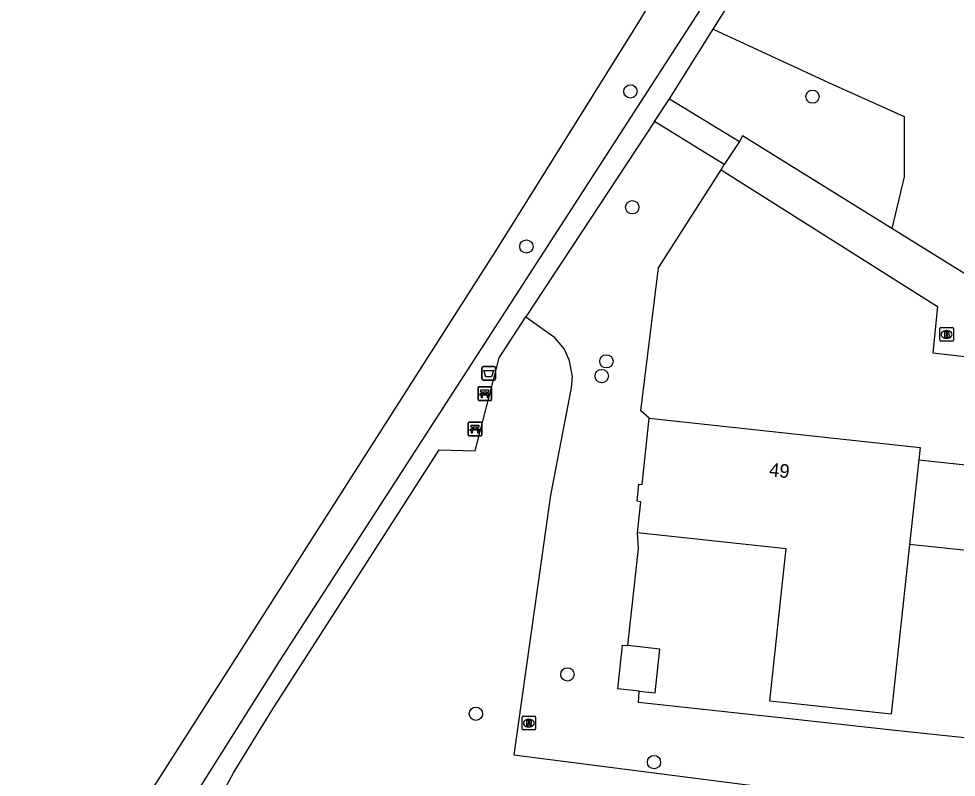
# Model space of a CAD drawing. Extents: x 162398 to 163643, y 386453 to 387397.
# Drawn here: x 162764.1 to 162833, y 386930.2 to 386985.9 of the extents above; entities that cross this region are included whole.
import ezdxf

# ---------------------------------------------------------------- set-up
doc = ezdxf.new("R2010")
doc.units = 0
for name, color, linetype in [('IMGEO_Afvalbak', 7, 'Continuous'), ('IMGEO_Bank', 7, 'Continuous'), ('IMGEO_Boom', 7, 'Continuous'), ('IMGEO_Brandkraan', 7, 'Continuous'), ('IMGEO_Groenvoorziening', 7, 'Continuous'), ('IMGEO_Meer_plas_ven_vijver', 7, 'Continuous'), ('IMGEO_Pand', 7, 'Continuous'), ('IMGEO_Pand_nummerreeks', 7, 'Continuous'), ('IMGEO_Rioolput', 7, 'Continuous'), ('IMGEO_Voetpad_halfverhard', 7, 'Continuous'), ('IMGEO_Voetpad_open', 7, 'Continuous')]:
    doc.layers.add(name, color=color, linetype=linetype)

msp = doc.modelspace()

# ---------------------------------------------------------------- linework, layer by layer
at = {"layer": 'IMGEO_Afvalbak'}
for p, q in [((162798.222, 386960.403), (162799.012, 386960.403)), ((162799.012, 386960.403), (162798.222, 386960.403)), ((162798.122, 386959.503), (162798.122, 386960.303)), ((162798.122, 386960.303), (162798.122, 386959.503)), ((162799.112, 386960.303), (162799.112, 386959.503)), ((162799.112, 386959.503), (162799.112, 386960.303)), ((162799.012, 386959.403), (162798.222, 386959.403)), ((162798.222, 386959.403), (162799.012, 386959.403))]:
    msp.add_line(p, q, dxfattribs=at)
msp.add_lwpolyline([(162798.265, 386960.117), (162798.969, 386960.117), (162798.82, 386959.647), (162798.414, 386959.647), (162798.265, 386960.117)], dxfattribs=at)
for centre, start, end in [((162798.222, 386960.303), 90, 180), ((162798.222, 386960.303), 90, 180), ((162799.012, 386960.303), 0, 90), ((162799.012, 386960.303), 360, 90), ((162798.222, 386959.503), 180, 270), ((162798.222, 386959.503), 180, 270), ((162799.012, 386959.503), 270, 0), ((162799.012, 386959.503), 270, 0)]:
    msp.add_arc(centre, 0.1, start, end, dxfattribs=at)
at = {"layer": 'IMGEO_Bank'}
for p, q in [((162797.832, 386957.986), (162797.832, 386958.827)), ((162797.832, 386958.827), (162797.832, 386957.986)), ((162797.907, 386958.911), (162798.748, 386958.911)), ((162798.748, 386958.911), (162797.907, 386958.911)), ((162798.141, 386958.417), (162798.141, 386958.523)), ((162798.185, 386958.523), (162798.185, 386958.417)), ((162798.473, 386958.529), (162798.191, 386958.529)), ((162798.191, 386958.411), (162798.473, 386958.411)), ((162798.479, 386958.417), (162798.479, 386958.523)), ((162798.523, 386958.523), (162798.523, 386958.417)), ((162798.832, 386958.836), (162798.832, 386957.995)), ((162798.832, 386957.995), (162798.832, 386958.836)), ((162798.757, 386957.911), (162797.916, 386957.911)), ((162797.916, 386957.911), (162798.757, 386957.911)), ((162798.529, 386958.309), (162798.136, 386958.309)), ((162797.186, 386956.32), (162798.027, 386956.32)), ((162798.027, 386956.32), (162797.186, 386956.32)), ((162797.111, 386955.395), (162797.111, 386956.236)), ((162797.111, 386956.236), (162797.111, 386955.395)), ((162797.808, 386955.718), (162797.415, 386955.718)), ((162797.42, 386955.826), (162797.42, 386955.932)), ((162797.464, 386955.932), (162797.464, 386955.826)), ((162797.752, 386955.938), (162797.47, 386955.938)), ((162797.47, 386955.82), (162797.752, 386955.82)), ((162797.758, 386955.826), (162797.758, 386955.932)), ((162797.802, 386955.932), (162797.802, 386955.826)), ((162798.111, 386956.245), (162798.111, 386955.404)), ((162798.111, 386955.404), (162798.111, 386956.245)), ((162798.036, 386955.32), (162797.195, 386955.32)), ((162797.195, 386955.32), (162798.036, 386955.32))]:
    msp.add_line(p, q, dxfattribs=at)
for points in [[(162798.079, 386958.309), (162797.937, 386958.309), (162798.049, 386958.411), (162798.135, 386958.411)], [(162798.135, 386958.529), (162798.049, 386958.529), (162798.049, 386958.69), (162798.612, 386958.69), (162798.612, 386958.529), (162798.529, 386958.529)], [(162798.529, 386958.411), (162798.612, 386958.411), (162798.724, 386958.309), (162798.585, 386958.309)], [(162798.129, 386958.302), (162798.129, 386958.095), (162798.086, 386958.095), (162798.086, 386958.302)], [(162798.579, 386958.302), (162798.579, 386958.095), (162798.535, 386958.095), (162798.535, 386958.302)], [(162797.358, 386955.718), (162797.216, 386955.718), (162797.328, 386955.82), (162797.414, 386955.82)], [(162797.414, 386955.938), (162797.328, 386955.938), (162797.328, 386956.099), (162797.891, 386956.099), (162797.891, 386955.938), (162797.808, 386955.938)], [(162797.408, 386955.711), (162797.408, 386955.504), (162797.365, 386955.504), (162797.365, 386955.711)], [(162797.808, 386955.82), (162797.891, 386955.82), (162798.003, 386955.718), (162797.864, 386955.718)], [(162797.858, 386955.711), (162797.858, 386955.504), (162797.814, 386955.504), (162797.814, 386955.711)]]:
    msp.add_lwpolyline(points, dxfattribs=at)
for centre, radius, start, end in [((162797.91, 386958.833), 0.0779, 92.4484, 184.28452), ((162797.91, 386958.833), 0.0779, 92.4484, 184.28452), ((162798.134, 386958.522), 0.00671, 2.89567, 87.10433), ((162798.134, 386958.418), 0.00671, 272.89567, 357.10433), ((162798.191, 386958.522), 0.00671, 92.89567, 177.10433), ((162798.191, 386958.418), 0.00671, 182.89567, 267.10433), ((162798.473, 386958.522), 0.00671, 2.89567, 87.10433), ((162798.473, 386958.418), 0.00671, 272.89567, 357.10433), ((162798.53, 386958.522), 0.00671, 92.89567, 177.10433), ((162798.53, 386958.418), 0.00671, 182.89567, 267.10433), ((162798.754, 386958.833), 0.0779, 2.4484, 94.28452), ((162798.754, 386958.833), 0.0779, 2.4484, 94.28452), ((162797.91, 386957.989), 0.0779, 182.4484, 274.28452), ((162797.91, 386957.989), 0.0779, 182.4484, 274.28452), ((162798.079, 386958.302), 0.00671, 2.89567, 87.10433), ((162798.136, 386958.302), 0.00671, 92.89567, 177.10433), ((162798.528, 386958.302), 0.00671, 2.89567, 87.10433), ((162798.585, 386958.302), 0.00671, 92.89567, 177.10433), ((162798.754, 386957.989), 0.0779, 272.4484, 4.28452), ((162798.754, 386957.989), 0.0779, 272.4484, 4.28452), ((162797.189, 386956.242), 0.0779, 92.4484, 184.28452), ((162797.189, 386956.242), 0.0779, 92.4484, 184.28452), ((162798.033, 386956.242), 0.0779, 2.4484, 94.28452), ((162798.033, 386956.242), 0.0779, 2.4484, 94.28452), ((162797.358, 386955.711), 0.00671, 2.89567, 87.10433), ((162797.415, 386955.711), 0.00671, 92.89567, 177.10433), ((162797.413, 386955.931), 0.00671, 2.89567, 87.10433), ((162797.413, 386955.827), 0.00671, 272.89567, 357.10433), ((162797.47, 386955.931), 0.00671, 92.89567, 177.10433), ((162797.47, 386955.827), 0.00671, 182.89567, 267.10433), ((162797.752, 386955.931), 0.00671, 2.89567, 87.10433), ((162797.752, 386955.827), 0.00671, 272.89567, 357.10433), ((162797.809, 386955.931), 0.00671, 92.89567, 177.10433), ((162797.809, 386955.827), 0.00671, 182.89567, 267.10433), ((162797.807, 386955.711), 0.00671, 2.89567, 87.10433), ((162797.864, 386955.711), 0.00671, 92.89567, 177.10433), ((162797.189, 386955.398), 0.0779, 182.4484, 274.28452), ((162797.189, 386955.398), 0.0779, 182.4484, 274.28452), ((162798.033, 386955.398), 0.0779, 272.4484, 4.28452), ((162798.033, 386955.398), 0.0779, 272.4484, 4.28452)]:
    msp.add_arc(centre, radius, start, end, dxfattribs=at)
at = {"layer": 'IMGEO_Boom'}
for centre in [(162809.025, 386980.605), (162822.395, 386980.217), (162809.163, 386972.094), (162801.382, 386969.216), (162807.257, 386960.784), (162806.916, 386959.704), (162804.401, 386937.8), (162797.675, 386934.909), (162810.757, 386931.359)]:
    msp.add_circle(centre, 0.489, dxfattribs=at)
at = {"layer": 'IMGEO_Brandkraan'}
for p, q in [((162831.744, 386962.335), (162831.744, 386963.187)), ((162831.819, 386963.261), (162832.671, 386963.261)), ((162832.745, 386963.187), (162832.745, 386962.335)), ((162832.255, 386962.481), (162832.23, 386962.481)), ((162832.232, 386963.041), (162832.257, 386963.041)), ((162832.671, 386962.261), (162831.819, 386962.261))]:
    msp.add_line(p, q, dxfattribs=at)
for points in [[(162831.744, 386962.335), (162831.744, 386963.187)], [(162831.819, 386963.261), (162832.671, 386963.261)], [(162832.745, 386963.187), (162832.745, 386962.335)], [(162832.092, 386962.961), (162832.092, 386962.561), (162832.305, 386962.561)], [(162832.323, 386962.961), (162832.092, 386962.961)], [(162832.271, 386962.88), (162832.217, 386962.88), (162832.217, 386962.804)], [(162832.217, 386962.804), (162832.27, 386962.804)], [(162832.279, 386962.728), (162832.217, 386962.728), (162832.217, 386962.647)], [(162832.217, 386962.647), (162832.279, 386962.647)], [(162832.671, 386962.261), (162831.819, 386962.261)]]:
    msp.add_lwpolyline(points, dxfattribs=at)
for centre, radius, start, end in [((162831.821, 386963.185), 0.0765, 91.55205, 178.44795), ((162831.821, 386963.185), 0.0765, 91.55205, 178.44795), ((162832.669, 386963.185), 0.0765, 1.55205, 88.44795), ((162832.669, 386963.185), 0.0765, 1.55205, 88.44795), ((162832.272, 386962.842), 0.0379, 267.82845, 90.93552), ((162832.28, 386962.687), 0.0404, 269.87594, 90.50774), ((162832.311, 386962.812), 0.251, 268.66757, 293.53466), ((162832.327, 386962.816), 0.145, 59.4692, 91.53667), ((162832.352, 386962.863), 0.0922, 285.51372, 58.15012), ((162832.357, 386962.671), 0.105, 301.31148, 78.98903), ((162831.821, 386962.337), 0.0765, 181.55205, 268.44795), ((162831.821, 386962.337), 0.0765, 181.55205, 268.44795), ((162832.669, 386962.337), 0.0765, 271.55205, 358.44795), ((162832.669, 386962.337), 0.0765, 271.55205, 358.44795)]:
    msp.add_arc(centre, radius, start, end, dxfattribs=at)
for centre, major_axis, ratio, start_param, end_param in [((162832.231, 386962.761), (-0.387, 0.002), 0.722429, 4.712389, 7.853982), ((162832.256, 386962.761), (-0.39, 0.002), 0.717154, 1.570796, 4.712389)]:
    msp.add_ellipse(centre, major_axis=major_axis, ratio=ratio, start_param=start_param, end_param=end_param, dxfattribs=at)
at = {"layer": 'IMGEO_Groenvoorziening'}
for points in [[(162815.101, 386985.161), (162823.566, 386981.259), (162829.121, 386978.762), (162829.121, 386977.327), (162829.121, 386974.33), (162828.227, 386970.528)], [(162810.399, 386956.599), (162809.786, 386957.156), (162811.082, 386967.658), (162815.68, 386974.834)], [(162801.356, 386964.042), (162803.368, 386962.607), (162804.157, 386961.667), (162804.514, 386960.909), (162804.737, 386959.674), (162804.667, 386958.838), (162803.165, 386950.964), (162800.47, 386931.891), (162828.687, 386928.273), (162829.257, 386928.013), (162829.749, 386927.396), (162829.877, 386926.775), (162829.799, 386926.304), (162829.667, 386926.014), (162828.406, 386918.662), (162828.038, 386918.267), (162827.734, 386917.404), (162828.027, 386916.223), (162827.93, 386914.733)], [(162808.827, 386939.914), (162809.62, 386947.037), (162809.55, 386948.189)], [(162870.971, 386929.009), (162859.945, 386930.347), (162828.236, 386933.706), (162820.477, 386934.559), (162809.62, 386935.738), (162809.662, 386936.561)]]:
    msp.add_lwpolyline(points, dxfattribs=at)
at = {"layer": 'IMGEO_Meer_plas_ven_vijver'}
msp.add_lwpolyline([(162769.371, 386922.252), (162799.338, 386969.193), (162809.724, 386985.81), (162818.237, 387000.005), (162820.24, 387003.004), (162834.642, 387026.056), (162841.299, 387036.717), (162844.23, 387041.73), (162846.89, 387045.895)], dxfattribs=at)
at = {"layer": 'IMGEO_Pand'}
for points in [[(162809.55, 386948.189), (162809.796, 386950.479), (162809.516, 386950.51), (162809.652, 386951.772), (162809.877, 386951.748), (162810.399, 386956.599)], [(162810.399, 386956.599), (162830.301, 386954.459), (162830.203, 386953.552)], [(162830.203, 386953.552), (162829.516, 386947.342)], [(162830.203, 386953.552), (162834.994, 386953.037), (162835.833, 386951.996), (162837.817, 386951.782), (162839.803, 386953.383), (162850.357, 386952.248)], [(162829.516, 386947.342), (162828.708, 386939.855), (162828.173, 386934.883), (162820.648, 386935.692), (162819.266, 386935.84), (162820.348, 386945.904), (162820.467, 386947.015), (162809.55, 386948.189)], [(162849.219, 386943.099), (162848.101, 386932.711), (162841.853, 386933.383), (162842.722, 386941.465), (162840.579, 386944.124), (162838.789, 386946.345), (162829.516, 386947.342)], [(162809.662, 386936.561), (162808.095, 386936.729), (162808.442, 386939.955), (162808.827, 386939.914)], [(162809.662, 386936.561), (162810.841, 386936.434), (162811.187, 386939.66), (162808.827, 386939.914)]]:
    msp.add_lwpolyline(points, dxfattribs=at)
at = {"layer": 'IMGEO_Rioolput'}
for p, q in [((162801.063, 386933.793), (162801.063, 386934.645)), ((162801.138, 386934.719), (162801.99, 386934.719)), ((162801.551, 386934.499), (162801.576, 386934.499)), ((162802.064, 386934.645), (162802.064, 386933.793)), ((162801.99, 386933.719), (162801.138, 386933.719)), ((162801.574, 386933.939), (162801.549, 386933.939))]:
    msp.add_line(p, q, dxfattribs=at)
for points in [[(162801.063, 386933.793), (162801.063, 386934.645)], [(162801.138, 386934.719), (162801.99, 386934.719)], [(162801.652, 386934.417), (162801.4, 386934.419), (162801.4, 386934.019)], [(162801.578, 386934.338), (162801.524, 386934.338), (162801.524, 386934.257)], [(162801.524, 386934.257), (162801.576, 386934.257)], [(162802.064, 386934.645), (162802.064, 386933.793)], [(162801.99, 386933.719), (162801.138, 386933.719)], [(162801.4, 386934.019), (162801.524, 386934.019), (162801.524, 386934.181), (162801.535, 386934.181)], [(162801.582, 386934.152), (162801.653, 386934.019), (162801.793, 386934.019), (162801.728, 386934.145)]]:
    msp.add_lwpolyline(points, dxfattribs=at)
for centre, radius, start, end in [((162801.14, 386934.643), 0.0765, 91.55205, 178.44795), ((162801.14, 386934.643), 0.0765, 91.55205, 178.44795), ((162801.56, 386934.446), 0.19, 274.7715, 282.96867), ((162801.584, 386934.242), 0.0964, 77.00612, 93.18647), ((162801.598, 386934.299), 0.0378, 276.66336, 79.67722), ((162801.651, 386934.307), 0.109, 350.36119, 89.41601), ((162801.649, 386934.307), 0.112, 277.58423, 350.98172), ((162801.988, 386934.643), 0.0765, 1.55205, 88.44795), ((162801.988, 386934.643), 0.0765, 1.55205, 88.44795), ((162801.14, 386933.795), 0.0765, 181.55205, 268.44795), ((162801.14, 386933.795), 0.0765, 181.55205, 268.44795), ((162801.534, 386934.128), 0.0533, 26.02933, 88.69889), ((162801.633, 386934.092), 0.108, 29.51342, 73.79051), ((162801.988, 386933.795), 0.0765, 271.55205, 358.44795), ((162801.988, 386933.795), 0.0765, 271.55205, 358.44795)]:
    msp.add_arc(centre, radius, start, end, dxfattribs=at)
for centre, major_axis, ratio, start_param, end_param in [((162801.55, 386934.219), (-0.387, 0.002), 0.722429, 4.712389, 7.853982), ((162801.575, 386934.219), (-0.39, 0.002), 0.717154, 1.570796, 4.712389)]:
    msp.add_ellipse(centre, major_axis=major_axis, ratio=ratio, start_param=start_param, end_param=end_param, dxfattribs=at)
at = {"layer": 'IMGEO_Voetpad_halfverhard'}
for points in [[(162851.192, 387040.601), (162850.891, 387039.166), (162840.214, 387025.394), (162822.792, 386999.999), (162783.249, 386938.797), (162776.857, 386928.661), (162773.098, 386921.912), (162767.102, 386909.874), (162764.104, 386897.031)], [(162815.101, 386985.161), (162818.861, 386991.152), (162824.899, 387000), (162837.53, 387018.707), (162838.268, 387018.226), (162842.199, 387023.956), (162841.491, 387024.488), (162851.711, 387037.614)], [(162811.904, 386980.066), (162815.101, 386985.161)], [(162810.786, 386978.385), (162801.356, 386964.042)], [(162779.357, 386929.622), (162779.881, 386930.575), (162782.7, 386935.149), (162794.98, 386954.285), (162797.63, 386954.224), (162799.379, 386961.034), (162801.356, 386964.042)]]:
    msp.add_lwpolyline(points, dxfattribs=at)
at = {"layer": 'IMGEO_Voetpad_open'}
for points in [[(162810.786, 386978.385), (162811.904, 386980.066)], [(162811.904, 386980.066), (162817.034, 386976.923)], [(162815.907, 386975.225), (162810.786, 386978.385)], [(162817.034, 386976.923), (162815.907, 386975.225)], [(162828.227, 386970.528), (162817.251, 386977.344), (162817.034, 386976.923)], [(162815.68, 386974.834), (162815.907, 386975.225)], [(162815.68, 386974.834), (162831.565, 386964.807), (162831.24, 386961.405), (162873.936, 386956.547)], [(162867.707, 386960.569), (162835.609, 386963.955), (162836.549, 386965.361), (162828.227, 386970.528)]]:
    msp.add_lwpolyline(points, dxfattribs=at)

# ---------------------------------------------------------------- texts
at = {"layer": 'IMGEO_Pand_nummerreeks'}
msp.add_text('49', height=1, rotation=353.86274, dxfattribs=at).set_placement((162819.178, 386952.356))

doc.saveas('drawing.dxf')
